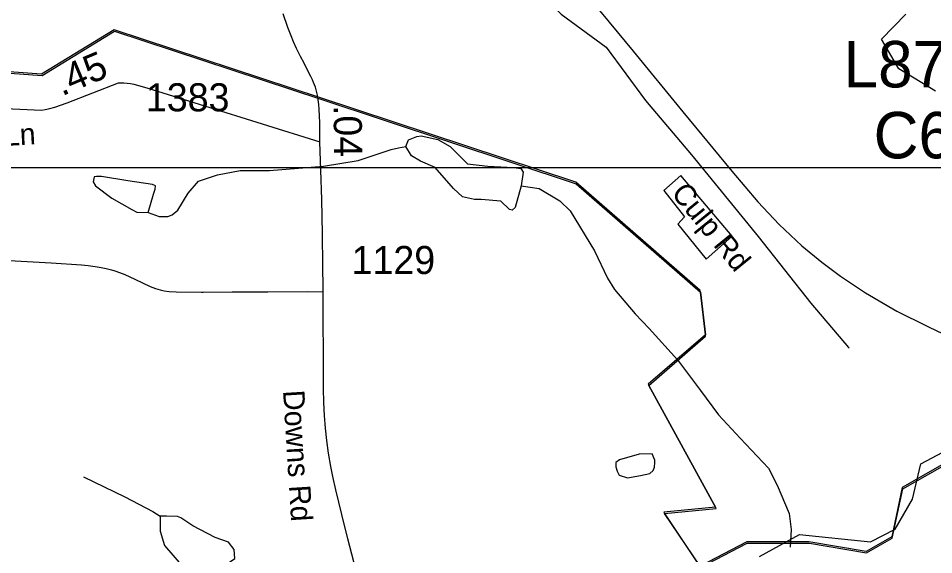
# Model space of a CAD drawing. Extents: x 1383679 to 1536984, y 460658 to 651027.
# Drawn here: x 1428024 to 1432096, y 497871 to 500259 of the extents above; entities that cross this region are included whole.
import ezdxf

# ---------------------------------------------------------------- set-up
doc = ezdxf.new("R2010")
doc.units = 0
for name, color, linetype in [('Default', 7, 'Continuous'), ('Exist Boundary Political City Limit New', 7, 'Continuous'), ('Exist Cultural Warehouse Building Footprint', 7, 'Continuous'), ('Exist Hydrographic Creek Single Shore', 7, 'Continuous'), ('Exist Hydrographic Misc Water Feature', 7, 'Continuous'), ('Exist Railroad Mainline', 7, 'Continuous'), ('Exist Road Non-System Type 51', 7, 'Continuous'), ('Exist Road Non-System Type 51 Label', 7, 'Continuous'), ('Exist Road Primary Interstate Structure Cantilever Sign Number Label', 7, 'Continuous'), ('Exist Road Secondary Mileage Hundredths English Label', 7, 'Continuous'), ('Exist Road Secondary Structure Culvert Number Label', 7, 'Continuous'), ('Exist Road Secondary Type 51 Attributed', 7, 'Continuous'), ('Exist Road Secondary Type 51 Label', 7, 'Continuous'), ('Exist Road Secondary Type 51 Number Label', 7, 'Continuous'), ('Map Preparation Boundary City Limit Buffer Line', 7, 'Continuous'), ('Map Preparation Inset Cut Line', 7, 'Continuous')]:
    doc.layers.add(name, color=color, linetype=linetype)

msp = doc.modelspace()

# ---------------------------------------------------------------- linework, layer by layer
at = {"layer": 'Default'}
for p, q in [((1431080.4, 498849.8), (1431058, 499040.8)), ((1431124.9, 498082.6), (1430828.6, 498625.1))]:
    msp.add_line(p, q, dxfattribs=at)
for points in [[(1431058, 499040.8), (1431056.9, 499047), (1430503.4, 499529.1), (1429368.2, 499904.9), (1428451.1, 500208.5), (1428128.2, 500011.2), (1427205.9, 500077), (1427207.2, 500070.8)], [(1436256.8, 497600.6), (1435680.2, 497907.4), (1435503.6, 497977.9), (1434527.2, 498367.6), (1434246.8, 498554.2), (1433835.5, 498827.8), (1433016.9, 499616.8), (1432763.2, 499200.4), (1432555.8, 499156.6), (1432371.2, 498849.8), (1432371.2, 498542.9), (1432348.1, 498433.4), (1432186.8, 498301.9), (1431956.1, 498170.4), (1431910, 497951.2), (1431794.8, 497885.5), (1431541.1, 497929.3), (1431264.4, 497929.3), (1431056.9, 497819.8), (1430898.1, 498054.8)], [(1430828.6, 498625.1), (1431081.5, 498843.6), (1431080.4, 498849.8)], [(1430898.1, 498054.8), (1431127.6, 498076.6), (1431124.9, 498082.6)]]:
    msp.add_lwpolyline(points, dxfattribs=at)
at = {"layer": 'Exist Boundary Political City Limit New'}
for p, q in [((1431080.4, 498849.8), (1431058, 499040.8)), ((1431058, 499040.8), (1431080.4, 498849.8)), ((1431124.9, 498082.6), (1430828.6, 498625.1)), ((1430828.6, 498625.1), (1431124.9, 498082.6))]:
    msp.add_line(p, q, dxfattribs=at)
for points in [[(1431058, 499040.8), (1431056.9, 499047), (1430503.4, 499529.1), (1429368.2, 499904.9), (1428451.1, 500208.5), (1428128.2, 500011.2), (1427205.9, 500077), (1427207.2, 500070.8)], [(1427207.2, 500070.8), (1428129.9, 500005.1), (1428452.8, 500202.3), (1429369.9, 499898.8), (1430505, 499523), (1431058, 499040.8)], [(1436256.8, 497600.6), (1435680.2, 497907.4), (1435503.6, 497977.9), (1434527.2, 498367.6), (1434246.8, 498554.2), (1433835.5, 498827.8), (1433016.9, 499616.8), (1432763.2, 499200.4), (1432555.8, 499156.6), (1432371.2, 498849.8), (1432371.2, 498542.9), (1432348.1, 498433.4), (1432186.8, 498301.9), (1431956.1, 498170.4), (1431910, 497951.2), (1431794.8, 497885.5), (1431541.1, 497929.3), (1431264.4, 497929.3), (1431056.9, 497819.8), (1430898.1, 498054.8)], [(1430898.1, 498054.8), (1431058.5, 497813.6), (1431266, 497923.2), (1431542.8, 497923.2), (1431796.4, 497879.3), (1431911.6, 497945.1), (1431957.8, 498164.2), (1432188.4, 498295.7), (1432349.8, 498427.2), (1432372.9, 498536.8), (1432372.9, 498843.6), (1432557.4, 499150.4), (1432764.9, 499194.2), (1433018.5, 499610.6), (1433837.1, 498821.7), (1434248.4, 498548.1), (1434528.9, 498361.5), (1435505.2, 497971.8), (1435681.9, 497901.2), (1436258.4, 497594.4)], [(1431080.4, 498849.8), (1430826.2, 498630.6), (1430828.6, 498625.1)], [(1430828.6, 498625.1), (1431081.5, 498843.6), (1431080.4, 498849.8)], [(1431124.9, 498082.6), (1430895.4, 498060.8), (1430898.1, 498054.8)]]:
    msp.add_lwpolyline(points, dxfattribs=at)
at = {"layer": 'Exist Cultural Warehouse Building Footprint'}
msp.add_lwpolyline([(1430970.6, 499558.8), (1430895.8, 499493.2), (1430987.5, 499376.1), (1430958.5, 499343.3), (1431084.1, 499186.3), (1431200, 499289.4), (1430970.6, 499558.8)], dxfattribs=at)
at = {"layer": 'Exist Hydrographic Creek Single Shore'}
for points in [[(1431321.3, 497863), (1431498.3, 497961.2), (1431814.2, 497928.5), (1431924.3, 497985.4), (1432001.3, 498118.4), (1432038.3, 498275.2), (1432282.3, 498404.9), (1432350.3, 498495.5), (1432352.3, 498570.9), (1432312.2, 498647.2), (1432321.2, 498719.3), (1432589.2, 499189.8), (1432883.9, 499248.2), (1432934.9, 499358.8), (1433085.1, 499673.6), (1432871.7, 499989.5), (1433082.2, 500067.8), (1433138.6, 500086), (1433195.6, 500107.5), (1433360.2, 500213), (1433309.4, 500282), (1433334.4, 500359.9)], [(1432103.3, 499934.8), (1431940.3, 500033.7), (1431863.8, 500167), (1431971.5, 500277.6)]]:
    msp.add_lwpolyline(points, dxfattribs=at)
at = {"layer": 'Exist Hydrographic Misc Water Feature'}
for points in [[(1429747.7, 499688.5), (1429760.3, 499718.6), (1429796.6, 499733.5), (1429816.7, 499735.5), (1429890.4, 499720.1), (1429945.9, 499688.6), (1430022.4, 499610.8), (1430112.3, 499601.6), (1430228.1, 499595.1), (1430260, 499590.4), (1430269.8, 499574.6), (1430260.5, 499514.1)], [(1428601.5, 499394.8), (1428651.2, 499377.4), (1428689.2, 499376.7), (1428709.4, 499384.5), (1428733.8, 499404.5), (1428779.2, 499481.5), (1428826.4, 499534.7), (1428911, 499562.5), (1429011.4, 499581.1), (1429141.5, 499582.5), (1429381.9, 499601.5), (1429536.5, 499626.3), (1429683.4, 499675.8), (1429715.6, 499683.4), (1429747.7, 499688.5)], [(1430260.5, 499514.1), (1430234.7, 499416.9), (1430220.4, 499404.9), (1430208.4, 499407.6), (1430171.1, 499444.5), (1430083.3, 499452), (1430053.2, 499452.6), (1429999.5, 499465.1), (1429960.2, 499502.1), (1429878, 499595.6), (1429812.6, 499623.2), (1429772.9, 499647.8), (1429747.7, 499688.5)], [(1428601.5, 499394.8), (1428625, 499476.4), (1428633.5, 499498.4), (1428633.9, 499514), (1428622, 499519.9), (1428512.2, 499536.1), (1428394.6, 499554.9), (1428372.6, 499555.4), (1428362.5, 499553.1), (1428358.1, 499531.8), (1428367.7, 499513.6), (1428440.7, 499458), (1428529.7, 499407.8), (1428551.5, 499395.8), (1428601.5, 499394.8)], [(1430260.5, 499514.1), (1430340.4, 499501), (1430433.4, 499446.6), (1430478.5, 499402.2), (1430587.1, 499223.5), (1430644.7, 499102.6), (1430675.8, 499051.9), (1430767.7, 498944.2), (1430830.5, 498879), (1430955.8, 498738.5), (1431059.2, 498602.7), (1431139.1, 498494.4), (1431235.1, 498390.7), (1431360.5, 498256.1), (1431399.2, 498181.5), (1431452.6, 498054.9), (1431461.2, 497984.1), (1431457.8, 497904.5)], [(1430843.6, 498320.6), (1430785.6, 498319.4), (1430698.9, 498293.2), (1430682.7, 498281.2), (1430682.3, 498263.2), (1430688.1, 498243.4), (1430697.6, 498225.1), (1430733.5, 498212.9), (1430791.6, 498223.2), (1430833.9, 498232.2), (1430848.1, 498246.7), (1430854.5, 498260.5), (1430854.9, 498281.8), (1430855.1, 498292.5), (1430843.6, 498320.6)], [(1428314.5, 498218.1), (1428498.7, 498128.3), (1428623.5, 498063.4), (1428655.2, 498043.1)], [(1428906.5, 497798.4), (1428987.6, 497854.2), (1428984.4, 497894.4), (1428959, 497926.9), (1428899.4, 497947.9), (1428800.4, 497999.9), (1428747, 498035.5), (1428733.2, 498041.5), (1428683.2, 498042.5), (1428655.2, 498043.1)], [(1428655.2, 498043.1), (1428655.9, 497976.6), (1428674.6, 497912.2), (1428776.3, 497792.8), (1428817.7, 497759.9), (1428853.9, 497770.7), (1428906.5, 497798.4)]]:
    msp.add_lwpolyline(points, dxfattribs=at)
at = {"layer": 'Exist Railroad Mainline'}
msp.add_lwpolyline([(1429553.1, 501582), (1429558.3, 501575.8), (1429946, 501102.8), (1429976.2, 501066), (1430262.6, 500717.3), (1430503.1, 500424.9), (1430759, 500113.1), (1430980.7, 499842.6), (1431197.3, 499578.5), (1431313.2, 499442.3), (1431408.4, 499341.6), (1431509.9, 499247.1), (1431598.4, 499173.4), (1431681.4, 499111.8), (1431793, 499036.9), (1431931.8, 498956.2), (1432066.4, 498888.7), (1432075, 498884.6), (1432222.4, 498814.6)], dxfattribs=at)
at = {"layer": 'Exist Road Non-System Type 51'}
for points in [[(1430190.6, 500694.2), (1430235.8, 500529.6), (1430307.4, 500405.3), (1430439.4, 500277.3), (1430639.1, 500131), (1430814, 499893.8), (1431018.6, 499651.2), (1431314.4, 499288.5), (1431549.9, 498991), (1431717.4, 498793.3), (1431720, 498790.1)], [(1429357, 499908.6), (1429355.5, 499916.9), (1429352.9, 499929.7), (1429349.6, 499940.9), (1429345.6, 499952.8), (1429341.7, 499962.9), (1429337.3, 499973.4), (1429332.2, 499985.5), (1429325.2, 500000.7), (1429315.2, 500020.2), (1429295.3, 500059.4), (1429279.2, 500090), (1429261.6, 500124.7), (1429248.7, 500154), (1429237.6, 500181.5), (1429223.8, 500218.8), (1429202.9, 500279.2)], [(1427957.3, 499182.1), (1428170.8, 499170.5), (1428305.7, 499162.2), (1428335.8, 499159.3), (1428366, 499155), (1428393.1, 499150.1), (1428415.6, 499145.1), (1428438.5, 499139.4), (1428453.9, 499134.9), (1428474.5, 499128.1), (1428498.6, 499119), (1428520.9, 499108.9), (1428542.7, 499097.3), (1428576.3, 499081), (1428610.3, 499065.9), (1428633.9, 499057.1), (1428655.5, 499050.9), (1428673.7, 499046.7), (1428696, 499043.8), (1428726.1, 499041.5), (1428839.2, 499040.8), (1428847, 499040.8), (1428975.4, 499041.4), (1429133.7, 499042.3), (1429309.7, 499042.9), (1429380, 499042.1)]]:
    msp.add_lwpolyline(points, dxfattribs=at)
at = {"layer": 'Exist Road Secondary Type 51 Attributed'}
for points in [[(1427095.1, 499898.2), (1428127.4, 499850.3), (1428144.6, 499853.2), (1428164.3, 499857.6), (1428186.2, 499863.4), (1428241.5, 499882.4), (1428470.6, 499971.5), (1428481.8, 499972.1), (1428494.3, 499972.1), (1428523.1, 499968.8), (1428538.1, 499965.5), (1428595.9, 499949.7), (1429366, 499710.1)], [(1429366, 499710.1), (1429364.9, 499793.5), (1429362.8, 499855.5), (1429361, 499876), (1429358.8, 499896), (1429357, 499908.6)], [(1429525.2, 497805.2), (1429490.5, 497942), (1429463.5, 498050.1), (1429437.2, 498160.8), (1429424, 498218.9), (1429414.7, 498264.4), (1429404.6, 498323.1), (1429396.2, 498380.1), (1429390.4, 498434.5), (1429386.7, 498490.6), (1429383.5, 498548.6), (1429382.4, 498611.8), (1429381.9, 498678.7), (1429382.1, 498771.5), (1429380.4, 498908.3), (1429380, 499042.1), (1429380, 499058.1), (1429379.6, 499157.1), (1429377.9, 499300.1), (1429374.4, 499453.3), (1429369.4, 499583.2), (1429366, 499710.1)]]:
    msp.add_lwpolyline(points, dxfattribs=at)
at = {"layer": 'Map Preparation Boundary City Limit Buffer Line'}
for p, q in [((1431080.4, 498849.8), (1431058, 499040.8)), ((1431058, 499040.8), (1431080.4, 498849.8)), ((1431080.4, 498849.8), (1431058, 499040.8)), ((1431124.9, 498082.6), (1430828.6, 498625.1)), ((1430828.6, 498625.1), (1431124.9, 498082.6)), ((1431124.9, 498082.6), (1430828.6, 498625.1))]:
    msp.add_line(p, q, dxfattribs=at)
for points in [[(1431058, 499040.8), (1431056.9, 499047), (1430503.4, 499529.1), (1429368.2, 499904.9), (1428451.1, 500208.5), (1428128.2, 500011.2), (1427205.9, 500077), (1427207.2, 500070.8)], [(1431058, 499040.8), (1431056.9, 499047), (1430503.4, 499529.1), (1429368.2, 499904.9), (1428451.1, 500208.5), (1428128.2, 500011.2), (1427205.9, 500077), (1427207.2, 500070.8)], [(1427207.2, 500070.8), (1428129.9, 500005.1), (1428452.8, 500202.3), (1429369.9, 499898.8), (1430505, 499523), (1431058, 499040.8)], [(1436256.8, 497600.6), (1435680.2, 497907.4), (1435503.6, 497977.9), (1434527.2, 498367.6), (1434246.8, 498554.2), (1433835.5, 498827.8), (1433016.9, 499616.8), (1432763.2, 499200.4), (1432555.8, 499156.6), (1432371.2, 498849.8), (1432371.2, 498542.9), (1432348.1, 498433.4), (1432186.8, 498301.9), (1431956.1, 498170.4), (1431910, 497951.2), (1431794.8, 497885.5), (1431541.1, 497929.3), (1431264.4, 497929.3), (1431056.9, 497819.8), (1430898.1, 498054.8)], [(1436256.8, 497600.6), (1435680.2, 497907.4), (1435503.6, 497977.9), (1434527.2, 498367.6), (1434246.8, 498554.2), (1433835.5, 498827.8), (1433016.9, 499616.8), (1432763.2, 499200.4), (1432555.8, 499156.6), (1432371.2, 498849.8), (1432371.2, 498542.9), (1432348.1, 498433.4), (1432186.8, 498301.9), (1431956.1, 498170.4), (1431910, 497951.2), (1431794.8, 497885.5), (1431541.1, 497929.3), (1431264.4, 497929.3), (1431056.9, 497819.8), (1430898.1, 498054.8)], [(1430898.1, 498054.8), (1431058.5, 497813.6), (1431266, 497923.2), (1431542.8, 497923.2), (1431796.4, 497879.3), (1431911.6, 497945.1), (1431957.8, 498164.2), (1432188.4, 498295.7), (1432349.8, 498427.2), (1432372.9, 498536.8), (1432372.9, 498843.6), (1432557.4, 499150.4), (1432764.9, 499194.2), (1433018.5, 499610.6), (1433837.1, 498821.7), (1434248.4, 498548.1), (1434528.9, 498361.5), (1435505.2, 497971.8), (1435681.9, 497901.2), (1436258.4, 497594.4)], [(1431080.4, 498849.8), (1430826.2, 498630.6), (1430828.6, 498625.1)], [(1430828.6, 498625.1), (1431081.5, 498843.6), (1431080.4, 498849.8)], [(1430828.6, 498625.1), (1431081.5, 498843.6), (1431080.4, 498849.8)], [(1431124.9, 498082.6), (1430895.4, 498060.8), (1430898.1, 498054.8)], [(1430898.1, 498054.8), (1431127.6, 498076.6), (1431124.9, 498082.6)]]:
    msp.add_lwpolyline(points, dxfattribs=at)
at = {"layer": 'Map Preparation Inset Cut Line'}
msp.add_lwpolyline([(1423034.8, 508527.4), (1433242.6, 508527.4), (1433242.6, 499593.9), (1423034.8, 499593.9)], close=True, dxfattribs=at)

# ---------------------------------------------------------------- texts
at = {"layer": 'Exist Road Non-System Type 51 Label'}
msp.add_text('Culp Rd', height=95, rotation=309.2073, dxfattribs=at).set_placement((1430924.8, 499479.2))
at = {"layer": 'Exist Road Primary Interstate Structure Cantilever Sign Number Label'}
msp.add_text('L870', height=206.69, dxfattribs=at).set_placement((1431694.7, 499951.7))
at = {"layer": 'Exist Road Secondary Mileage Hundredths English Label'}
for s, rotation, p in [('.45', 22.8703, (1428218.2, 499911.7)), ('.04', 270.7924, (1429426.3, 499872.8))]:
    msp.add_text(s, height=125, rotation=rotation, dxfattribs=at).set_placement(p)
at = {"layer": 'Exist Road Secondary Structure Culvert Number Label'}
msp.add_text('C642', height=206.69, dxfattribs=at).set_placement((1431828.6, 499635.8))
at = {"layer": 'Exist Road Secondary Type 51 Label'}
for s, rotation, p in [('Amon Ln', 3.1255, (1427595.8, 499670.9)), ('Downs Rd', 273.5854, (1429201.6, 498601.5))]:
    msp.add_text(s, height=95, rotation=rotation, dxfattribs=at).set_placement(p)
at = {"layer": 'Exist Road Secondary Type 51 Number Label'}
for s, p in [('1383', (1428591.9, 499845.2)), ('1129', (1429506.7, 499120.7))]:
    msp.add_text(s, height=125, dxfattribs=at).set_placement(p)

doc.saveas('drawing.dxf')
